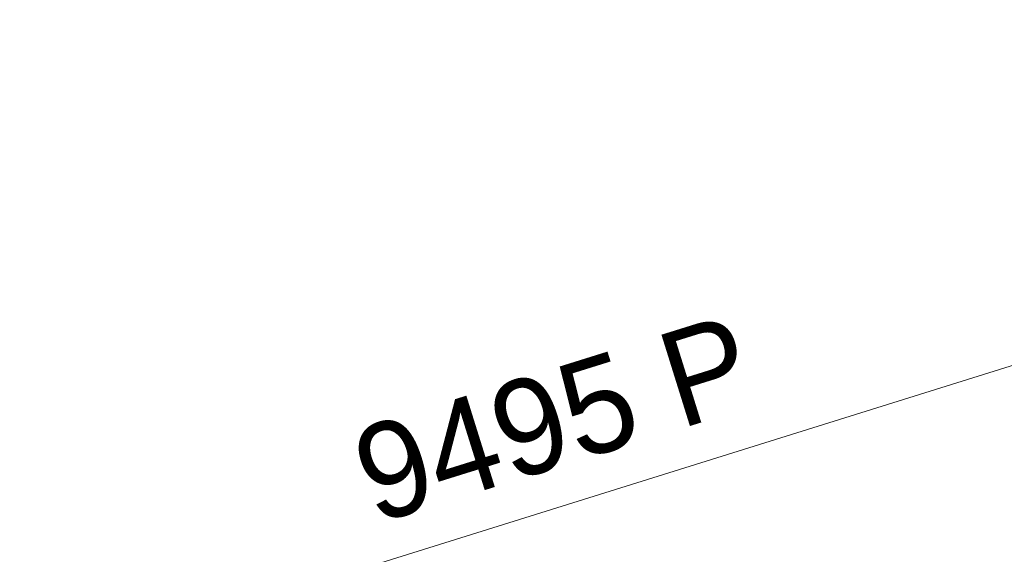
# Model space of a CAD drawing. Header units: millimetres. Extents: x -2233 to 65662, y -50530 to 6847.
# Tile 587 of 656: x 18823 to 21397, y 2712 to 4109. Entities that reach past the tile are written whole.
import ezdxf

# ---------------------------------------------------------------- set-up
doc = ezdxf.new("R2010")
doc.units = ezdxf.units.MM
doc.layers.add('COTAS_P', color=1, linetype='Continuous', lineweight=0)
doc.dimstyles.new('R19_100', dxfattribs={"dimtxt": 250, "dimasz": 150, "dimexe": 150, "dimexo": 80, "dimgap": 100, "dimtad": 1, "dimtih": 1, "dimtoh": 1, "dimdsep": 46, "dimcen": 0.09, "dimadec": 0, "dimazin": 0, "dimtfac": 1, "dimtdec": 4, "dimtofl": 0, "dimtmove": 0, "dimatfit": 3, "dimfxl": 1, "dimtolj": 1, "dimtzin": 0, "dimarcsym": 0})

# ---------------------------------------------------------------- blocks, each defined once
blk = doc.blocks.new('DIM_R32_4')
at = {"layer": 'COTAS_P'}
for p, q in [((15248.4, 1279.1), (24311.8, 4109.1)), ((24311.8, 4109.1), (24155.2, 4107.3)), ((24311.8, 4109.1), (24182.1, 4021.4)), ((24580.1, 3250), (24311.8, 4109.1)), ((15248.4, 1279.1), (15378.1, 1366.8)), ((15248.4, 1279.1), (15405, 1280.8)), ((15516.6, 420), (15248.4, 1279.1))]:
    blk.add_line(p, q, dxfattribs=at)
blk.add_text('9495 P', height=250, rotation=17.3406, dxfattribs=at).set_placement((19750.3, 2789.5))

msp = doc.modelspace()

# ---------------------------------------------------------------- dimensions: what is measured, and where the dimension line sits
at = {"layer": 'COTAS_P'}
dim = msp.add_aligned_dim(p1=(15516.618, 420), p2=(24580.067, 3250), distance=900, text='<> P', dimstyle='R19_100', dxfattribs=at)
dim.commit()
dim.dimension.update_dxf_attribs({"geometry": 'DIM_R32_4', "text_midpoint": (19780.096, 2694.095)})

doc.saveas('drawing.dxf')
